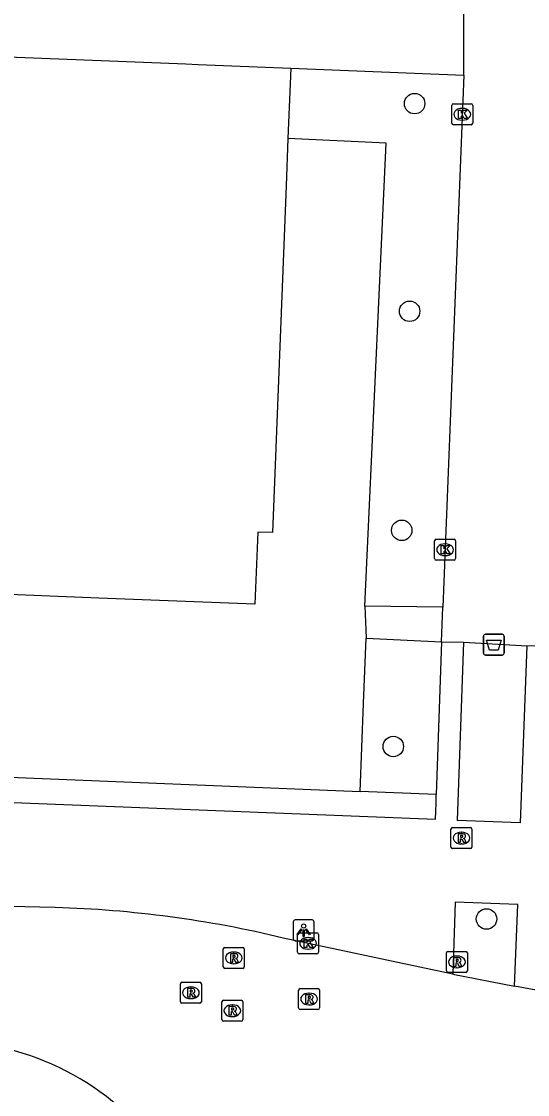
# Model space of a CAD drawing. Extents: x 160732 to 162105, y 387428 to 388479.
# Drawn here: x 161424.4 to 161448.6, y 387752 to 387803.3 of the extents above; entities that cross this region are included whole.
import ezdxf

# ---------------------------------------------------------------- set-up
doc = ezdxf.new("R2010")
doc.units = 0
for name, color, linetype in [('IMGEO_Afvalbak', 7, 'Continuous'), ('IMGEO_Boom', 7, 'Continuous'), ('IMGEO_Groenvoorziening', 7, 'Continuous'), ('IMGEO_Haag', 7, 'Continuous'), ('IMGEO_Kolk', 7, 'Continuous'), ('IMGEO_Lichtpunt', 7, 'Continuous'), ('IMGEO_Pand', 7, 'Continuous'), ('IMGEO_Rijbaan_lokaal_open', 7, 'Continuous'), ('IMGEO_Rioolput', 7, 'Continuous'), ('IMGEO_Voetpad_open', 7, 'Continuous')]:
    doc.layers.add(name, color=color, linetype=linetype)

msp = doc.modelspace()

# ---------------------------------------------------------------- linework, layer by layer
at = {"layer": 'IMGEO_Afvalbak'}
for p, q in [((161446.496, 387773.081), (161446.496, 387773.881)), ((161446.496, 387773.881), (161446.496, 387773.081)), ((161446.596, 387773.981), (161447.386, 387773.981)), ((161447.386, 387773.981), (161446.596, 387773.981)), ((161447.486, 387773.881), (161447.486, 387773.081)), ((161447.486, 387773.081), (161447.486, 387773.881)), ((161447.386, 387772.981), (161446.596, 387772.981)), ((161446.596, 387772.981), (161447.386, 387772.981))]:
    msp.add_line(p, q, dxfattribs=at)
msp.add_lwpolyline([(161446.639, 387773.695), (161447.343, 387773.695), (161447.194, 387773.225), (161446.788, 387773.225), (161446.639, 387773.695)], dxfattribs=at)
for centre, start, end in [((161446.596, 387773.881), 90, 180), ((161446.596, 387773.881), 90, 180), ((161447.386, 387773.881), 0, 90), ((161447.386, 387773.881), 360, 90), ((161446.596, 387773.081), 180, 270), ((161446.596, 387773.081), 180, 270), ((161447.386, 387773.081), 270, 0), ((161447.386, 387773.081), 270, 0)]:
    msp.add_arc(centre, 0.1, start, end, dxfattribs=at)
at = {"layer": 'IMGEO_Boom'}
for centre in [(161443.208, 387799.327), (161442.97, 387789.408), (161442.592, 387778.943), (161442.188, 387768.617), (161446.646, 387760.378)]:
    msp.add_circle(centre, 0.489, dxfattribs=at)
at = {"layer": 'IMGEO_Groenvoorziening'}
for points in [[(161440.831, 387775.328), (161441.855, 387797.44), (161437.156, 387797.655)], [(161440.604, 387766.467), (161440.77, 387770.672), (161440.894, 387773.798)]]:
    msp.add_lwpolyline(points, dxfattribs=at)
at = {"layer": 'IMGEO_Haag'}
for points in [[(161417.568, 387766.637), (161417.601, 387767.375), (161418.401, 387767.368), (161440.604, 387766.467)], [(161444.244, 387766.319), (161440.604, 387766.467)]]:
    msp.add_lwpolyline(points, dxfattribs=at)
at = {"layer": 'IMGEO_Kolk'}
for p, q in [((161444.985, 387798.391), (161444.985, 387799.243)), ((161445.06, 387799.317), (161445.912, 387799.317)), ((161445.473, 387799.097), (161445.498, 387799.097)), ((161445.986, 387799.243), (161445.986, 387798.391)), ((161445.496, 387798.537), (161445.471, 387798.537)), ((161445.912, 387798.317), (161445.06, 387798.317)), ((161444.163, 387777.591), (161444.163, 387778.443)), ((161444.238, 387778.517), (161445.09, 387778.517)), ((161445.164, 387778.443), (161445.164, 387777.591)), ((161444.651, 387778.297), (161444.676, 387778.297)), ((161445.09, 387777.517), (161444.238, 387777.517)), ((161444.674, 387777.737), (161444.649, 387777.737)), ((161437.615, 387758.789), (161437.615, 387759.641)), ((161437.69, 387759.715), (161438.542, 387759.715)), ((161438.103, 387759.495), (161438.128, 387759.495)), ((161438.616, 387759.641), (161438.616, 387758.789)), ((161438.126, 387758.935), (161438.101, 387758.935)), ((161438.542, 387758.715), (161437.69, 387758.715))]:
    msp.add_line(p, q, dxfattribs=at)
for points in [[(161444.985, 387798.391), (161444.985, 387799.243)], [(161445.06, 387799.317), (161445.912, 387799.317)], [(161445.306, 387799.017), (161445.429, 387799.017), (161445.429, 387798.866), (161445.559, 387799.017), (161445.723, 387799.017), (161445.577, 387798.866), (161445.73, 387798.617), (161445.578, 387798.617), (161445.493, 387798.781), (161445.429, 387798.714), (161445.429, 387798.617), (161445.306, 387798.617), (161445.306, 387799.017)], [(161445.986, 387799.243), (161445.986, 387798.391)], [(161445.912, 387798.317), (161445.06, 387798.317)], [(161444.163, 387777.591), (161444.163, 387778.443)], [(161444.238, 387778.517), (161445.09, 387778.517)], [(161445.164, 387778.443), (161445.164, 387777.591)], [(161444.484, 387778.217), (161444.607, 387778.217), (161444.607, 387778.066), (161444.737, 387778.217), (161444.901, 387778.217), (161444.755, 387778.066), (161444.908, 387777.817), (161444.756, 387777.817), (161444.671, 387777.981), (161444.607, 387777.914), (161444.607, 387777.817), (161444.484, 387777.817), (161444.484, 387778.217)], [(161445.09, 387777.517), (161444.238, 387777.517)], [(161437.615, 387758.789), (161437.615, 387759.641)], [(161437.69, 387759.715), (161438.542, 387759.715)], [(161437.936, 387759.415), (161438.059, 387759.415), (161438.059, 387759.264), (161438.189, 387759.415), (161438.353, 387759.415), (161438.207, 387759.264), (161438.36, 387759.015), (161438.208, 387759.015), (161438.123, 387759.179), (161438.059, 387759.112), (161438.059, 387759.015), (161437.936, 387759.015), (161437.936, 387759.415)], [(161438.616, 387759.641), (161438.616, 387758.789)], [(161438.542, 387758.715), (161437.69, 387758.715)]]:
    msp.add_lwpolyline(points, dxfattribs=at)
for centre, start, end in [((161445.062, 387799.241), 91.552, 178.448), ((161445.062, 387799.241), 91.552, 178.448), ((161445.91, 387799.241), 1.552, 88.448), ((161445.91, 387799.241), 1.552, 88.448), ((161445.062, 387798.393), 181.552, 268.448), ((161445.062, 387798.393), 181.552, 268.448), ((161445.91, 387798.393), 271.552, 358.448), ((161445.91, 387798.393), 271.552, 358.448), ((161444.24, 387778.441), 91.552, 178.448), ((161444.24, 387778.441), 91.552, 178.448), ((161445.088, 387778.441), 1.552, 88.448), ((161445.088, 387778.441), 1.552, 88.448), ((161444.24, 387777.593), 181.552, 268.448), ((161444.24, 387777.593), 181.552, 268.448), ((161445.088, 387777.593), 271.552, 358.448), ((161445.088, 387777.593), 271.552, 358.448), ((161437.692, 387759.639), 91.552, 178.448), ((161437.692, 387759.639), 91.552, 178.448), ((161438.54, 387759.639), 1.552, 88.448), ((161438.54, 387759.639), 1.552, 88.448), ((161437.692, 387758.791), 181.552, 268.448), ((161437.692, 387758.791), 181.552, 268.448), ((161438.54, 387758.791), 271.552, 358.448), ((161438.54, 387758.791), 271.552, 358.448)]:
    msp.add_arc(centre, 0.0765, start, end, dxfattribs=at)
for centre, major_axis, ratio, start_param, end_param in [((161445.472, 387798.817), (-0.387, 0.002), 0.722429, 4.712389, 7.853982), ((161445.497, 387798.817), (-0.39, 0.002), 0.717154, 1.570796, 4.712389), ((161444.65, 387778.017), (-0.387, 0.002), 0.722429, 4.712389, 7.853982), ((161444.675, 387778.017), (-0.39, 0.002), 0.717154, 1.570796, 4.712389), ((161438.102, 387759.215), (-0.387, 0.002), 0.722429, 4.712389, 7.853982), ((161438.127, 387759.215), (-0.39, 0.002), 0.717154, 1.570796, 4.712389)]:
    msp.add_ellipse(centre, major_axis=major_axis, ratio=ratio, start_param=start_param, end_param=end_param, dxfattribs=at)
at = {"layer": 'IMGEO_Lichtpunt'}
for p, q in [((161437.405, 387760.242), (161437.405, 387759.435)), ((161437.405, 387760.242), (161437.405, 387759.435)), ((161438.307, 387760.337), (161437.499, 387760.337)), ((161438.307, 387760.337), (161437.499, 387760.337)), ((161438.401, 387759.435), (161438.401, 387760.242)), ((161438.401, 387759.435), (161438.401, 387760.242)), ((161437.499, 387759.341), (161438.307, 387759.341)), ((161437.499, 387759.341), (161438.307, 387759.341))]:
    msp.add_line(p, q, dxfattribs=at)
for points in [[(161437.779, 387759.906), (161437.818, 387759.878), (161437.63, 387759.616), (161437.592, 387759.643), (161437.779, 387759.906)], [(161437.991, 387759.878), (161438.029, 387759.905), (161438.216, 387759.643), (161438.177, 387759.615), (161437.991, 387759.878)], [(161437.881, 387759.858), (161437.928, 387759.858), (161437.928, 387759.536), (161437.881, 387759.536), (161437.881, 387759.858)]]:
    msp.add_lwpolyline(points, dxfattribs=at)
msp.add_circle((161437.904, 387760.04), 0.0994, dxfattribs=at)
for centre, start, end in [((161437.499, 387760.242), 90, 180), ((161437.499, 387760.242), 90, 180), ((161438.307, 387760.242), 0, 90), ((161438.307, 387760.242), 0, 90), ((161437.499, 387759.435), 180, 270), ((161437.499, 387759.435), 180, 270), ((161438.307, 387759.435), 270, 0), ((161438.307, 387759.435), 270, 360)]:
    msp.add_arc(centre, 0.0946, start, end, dxfattribs=at)
at = {"layer": 'IMGEO_Pand'}
for points in [[(161415.663, 387801.885), (161432.279, 387801.222), (161432.867, 387801.199), (161437.289, 387801.022)], [(161437.289, 387801.022), (161437.156, 387797.655)], [(161437.156, 387797.655), (161437.067, 387795.404), (161436.412, 387778.835), (161435.713, 387778.862), (161435.577, 387775.414), (161428.109, 387775.71), (161417.988, 387776.111), (161415.147, 387776.223), (161415.091, 387774.815), (161406.143, 387775.169), (161406.31, 387779.391), (161398.063, 387779.717), (161398.229, 387783.922), (161390.004, 387784.247)]]:
    msp.add_lwpolyline(points, dxfattribs=at)
at = {"layer": 'IMGEO_Rijbaan_lokaal_open'}
for points in [[(161426.033, 387760.922), (161423.851, 387760.982)], [(161445.028, 387757.74), (161436.931, 387759.468)], [(161445.028, 387757.74), (161447.988, 387757.161)], [(161454.125, 387756.271), (161452.38, 387756.349), (161447.988, 387757.161)]]:
    msp.add_lwpolyline(points, dxfattribs=at)
for centre, radius, start, end in [((161424.527, 387708.066), 52.878, 76.4332, 88.3679), ((161420.679, 387741.714), 12.827, 32.0209, 86.6641)]:
    msp.add_arc(centre, radius, start, end, dxfattribs=at)
at = {"layer": 'IMGEO_Rioolput'}
for p, q in [((161444.946, 387763.816), (161444.946, 387764.668)), ((161445.021, 387764.742), (161445.873, 387764.742)), ((161445.434, 387764.522), (161445.459, 387764.522)), ((161445.947, 387764.668), (161445.947, 387763.816)), ((161445.873, 387763.742), (161445.021, 387763.742)), ((161445.457, 387763.962), (161445.432, 387763.962)), ((161434.065, 387758.093), (161434.065, 387758.945)), ((161434.14, 387759.019), (161434.992, 387759.019)), ((161435.066, 387758.945), (161435.066, 387758.093)), ((161434.553, 387758.799), (161434.578, 387758.799)), ((161444.731, 387757.903), (161444.731, 387758.755)), ((161444.806, 387758.829), (161445.658, 387758.829)), ((161445.219, 387758.609), (161445.244, 387758.609)), ((161445.732, 387758.755), (161445.732, 387757.903)), ((161434.992, 387758.019), (161434.14, 387758.019)), ((161434.576, 387758.239), (161434.551, 387758.239)), ((161445.658, 387757.829), (161444.806, 387757.829)), ((161445.242, 387758.049), (161445.217, 387758.049)), ((161432.09, 387757.354), (161432.942, 387757.354)), ((161432.015, 387756.428), (161432.015, 387757.28)), ((161432.503, 387757.134), (161432.528, 387757.134)), ((161433.016, 387757.28), (161433.016, 387756.428)), ((161437.663, 387756.129), (161437.663, 387756.981)), ((161437.738, 387757.055), (161438.59, 387757.055)), ((161438.151, 387756.835), (161438.176, 387756.835)), ((161438.664, 387756.981), (161438.664, 387756.129)), ((161432.942, 387756.354), (161432.09, 387756.354)), ((161432.526, 387756.574), (161432.501, 387756.574)), ((161433.996, 387755.571), (161433.996, 387756.423)), ((161434.071, 387756.497), (161434.923, 387756.497)), ((161434.997, 387756.423), (161434.997, 387755.571)), ((161434.484, 387756.277), (161434.509, 387756.277)), ((161438.59, 387756.055), (161437.738, 387756.055)), ((161438.174, 387756.275), (161438.149, 387756.275)), ((161434.923, 387755.497), (161434.071, 387755.497)), ((161434.507, 387755.717), (161434.482, 387755.717))]:
    msp.add_line(p, q, dxfattribs=at)
for points in [[(161444.946, 387763.816), (161444.946, 387764.668)], [(161445.021, 387764.742), (161445.873, 387764.742)], [(161445.947, 387764.668), (161445.947, 387763.816)], [(161445.535, 387764.44), (161445.283, 387764.442), (161445.283, 387764.042)], [(161445.283, 387764.042), (161445.407, 387764.042), (161445.407, 387764.204), (161445.418, 387764.204)], [(161445.461, 387764.361), (161445.407, 387764.361), (161445.407, 387764.28)], [(161445.407, 387764.28), (161445.459, 387764.28)], [(161445.465, 387764.175), (161445.536, 387764.042), (161445.676, 387764.042), (161445.611, 387764.168)], [(161445.873, 387763.742), (161445.021, 387763.742)], [(161434.065, 387758.093), (161434.065, 387758.945)], [(161434.14, 387759.019), (161434.992, 387759.019)], [(161435.066, 387758.945), (161435.066, 387758.093)], [(161434.654, 387758.717), (161434.402, 387758.719), (161434.402, 387758.319)], [(161434.402, 387758.319), (161434.526, 387758.319), (161434.526, 387758.481), (161434.537, 387758.481)], [(161434.58, 387758.638), (161434.526, 387758.638), (161434.526, 387758.557)], [(161434.526, 387758.557), (161434.578, 387758.557)], [(161434.584, 387758.452), (161434.655, 387758.319), (161434.795, 387758.319), (161434.73, 387758.445)], [(161444.731, 387757.903), (161444.731, 387758.755)], [(161444.806, 387758.829), (161445.658, 387758.829)], [(161445.32, 387758.527), (161445.068, 387758.529), (161445.068, 387758.129)], [(161445.246, 387758.448), (161445.192, 387758.448), (161445.192, 387758.367)], [(161445.192, 387758.367), (161445.244, 387758.367)], [(161445.732, 387758.755), (161445.732, 387757.903)], [(161434.992, 387758.019), (161434.14, 387758.019)], [(161445.658, 387757.829), (161444.806, 387757.829)], [(161445.068, 387758.129), (161445.192, 387758.129), (161445.192, 387758.291), (161445.203, 387758.291)], [(161445.25, 387758.262), (161445.321, 387758.129), (161445.461, 387758.129), (161445.396, 387758.255)], [(161432.09, 387757.354), (161432.942, 387757.354)], [(161432.015, 387756.428), (161432.015, 387757.28)], [(161432.604, 387757.052), (161432.352, 387757.054), (161432.352, 387756.654)], [(161432.352, 387756.654), (161432.476, 387756.654), (161432.476, 387756.816), (161432.487, 387756.816)], [(161432.53, 387756.973), (161432.476, 387756.973), (161432.476, 387756.892)], [(161432.476, 387756.892), (161432.528, 387756.892)], [(161433.016, 387757.28), (161433.016, 387756.428)], [(161437.663, 387756.129), (161437.663, 387756.981)], [(161437.738, 387757.055), (161438.59, 387757.055)], [(161438.664, 387756.981), (161438.664, 387756.129)], [(161432.942, 387756.354), (161432.09, 387756.354)], [(161432.534, 387756.787), (161432.605, 387756.654), (161432.745, 387756.654), (161432.68, 387756.78)], [(161433.996, 387755.571), (161433.996, 387756.423)], [(161434.071, 387756.497), (161434.923, 387756.497)], [(161434.997, 387756.423), (161434.997, 387755.571)], [(161438.252, 387756.753), (161438, 387756.755), (161438, 387756.355)], [(161438, 387756.355), (161438.124, 387756.355), (161438.124, 387756.517), (161438.135, 387756.517)], [(161438.178, 387756.674), (161438.124, 387756.674), (161438.124, 387756.593)], [(161438.124, 387756.593), (161438.176, 387756.593)], [(161438.182, 387756.488), (161438.253, 387756.355), (161438.393, 387756.355), (161438.328, 387756.481)], [(161434.585, 387756.195), (161434.333, 387756.197), (161434.333, 387755.797)], [(161434.333, 387755.797), (161434.457, 387755.797), (161434.457, 387755.959), (161434.468, 387755.959)], [(161434.511, 387756.116), (161434.457, 387756.116), (161434.457, 387756.035)], [(161434.457, 387756.035), (161434.509, 387756.035)], [(161434.515, 387755.93), (161434.586, 387755.797), (161434.726, 387755.797), (161434.661, 387755.923)], [(161438.59, 387756.055), (161437.738, 387756.055)], [(161434.923, 387755.497), (161434.071, 387755.497)]]:
    msp.add_lwpolyline(points, dxfattribs=at)
for centre, radius, start, end in [((161445.023, 387764.666), 0.0765, 91.552, 178.448), ((161445.023, 387764.666), 0.0765, 91.552, 178.448), ((161445.871, 387764.666), 0.0765, 1.552, 88.448), ((161445.871, 387764.666), 0.0765, 1.552, 88.448), ((161445.417, 387764.151), 0.0533, 26.0293, 88.6989), ((161445.443, 387764.469), 0.19, 274.7715, 282.9687), ((161445.467, 387764.265), 0.0964, 77.0061, 93.1865), ((161445.481, 387764.322), 0.0378, 276.6634, 79.6772), ((161445.534, 387764.33), 0.109, 350.3612, 89.416), ((161445.532, 387764.33), 0.112, 277.5842, 350.9817), ((161445.516, 387764.115), 0.108, 29.5134, 73.7905), ((161445.023, 387763.818), 0.0765, 181.552, 268.448), ((161445.023, 387763.818), 0.0765, 181.552, 268.448), ((161445.871, 387763.818), 0.0765, 271.552, 358.448), ((161445.871, 387763.818), 0.0765, 271.552, 358.448), ((161434.142, 387758.943), 0.0765, 91.552, 178.448), ((161434.142, 387758.943), 0.0765, 91.552, 178.448), ((161434.99, 387758.943), 0.0765, 1.552, 88.448), ((161434.99, 387758.943), 0.0765, 1.552, 88.448), ((161434.536, 387758.428), 0.0533, 26.0293, 88.6989), ((161434.562, 387758.746), 0.19, 274.7715, 282.9687), ((161434.586, 387758.542), 0.0964, 77.0061, 93.1865), ((161434.6, 387758.599), 0.0378, 276.6634, 79.6772), ((161434.653, 387758.607), 0.109, 350.3612, 89.416), ((161434.651, 387758.607), 0.112, 277.5842, 350.9817), ((161434.635, 387758.392), 0.108, 29.5134, 73.7905), ((161444.808, 387758.753), 0.0765, 91.552, 178.448), ((161444.808, 387758.753), 0.0765, 91.552, 178.448), ((161445.228, 387758.556), 0.19, 274.7715, 282.9687), ((161445.252, 387758.352), 0.0964, 77.0061, 93.1865), ((161445.266, 387758.409), 0.0378, 276.6634, 79.6772), ((161445.319, 387758.417), 0.109, 350.3612, 89.416), ((161445.317, 387758.417), 0.112, 277.5842, 350.9817), ((161445.656, 387758.753), 0.0765, 1.552, 88.448), ((161445.656, 387758.753), 0.0765, 1.552, 88.448), ((161434.142, 387758.095), 0.0765, 181.552, 268.448), ((161434.142, 387758.095), 0.0765, 181.552, 268.448), ((161434.99, 387758.095), 0.0765, 271.552, 358.448), ((161434.99, 387758.095), 0.0765, 271.552, 358.448), ((161444.808, 387757.905), 0.0765, 181.552, 268.448), ((161444.808, 387757.905), 0.0765, 181.552, 268.448), ((161445.202, 387758.238), 0.0533, 26.0293, 88.6989), ((161445.301, 387758.202), 0.108, 29.5134, 73.7905), ((161445.656, 387757.905), 0.0765, 271.552, 358.448), ((161445.656, 387757.905), 0.0765, 271.552, 358.448), ((161432.092, 387757.278), 0.0765, 91.552, 178.448), ((161432.092, 387757.278), 0.0765, 91.552, 178.448), ((161432.94, 387757.278), 0.0765, 1.552, 88.448), ((161432.94, 387757.278), 0.0765, 1.552, 88.448), ((161432.486, 387756.763), 0.0533, 26.0293, 88.6989), ((161432.512, 387757.081), 0.19, 274.7715, 282.9687), ((161432.536, 387756.877), 0.0964, 77.0061, 93.1865), ((161432.55, 387756.934), 0.0378, 276.6634, 79.6772), ((161432.603, 387756.942), 0.109, 350.3612, 89.416), ((161432.601, 387756.942), 0.112, 277.5842, 350.9817), ((161432.585, 387756.727), 0.108, 29.5134, 73.7905), ((161437.74, 387756.979), 0.0765, 91.552, 178.448), ((161437.74, 387756.979), 0.0765, 91.552, 178.448), ((161438.588, 387756.979), 0.0765, 1.552, 88.448), ((161438.588, 387756.979), 0.0765, 1.552, 88.448), ((161432.092, 387756.43), 0.0765, 181.552, 268.448), ((161432.092, 387756.43), 0.0765, 181.552, 268.448), ((161432.94, 387756.43), 0.0765, 271.552, 358.448), ((161432.94, 387756.43), 0.0765, 271.552, 358.448), ((161434.073, 387756.421), 0.0765, 91.552, 178.448), ((161434.073, 387756.421), 0.0765, 91.552, 178.448), ((161434.921, 387756.421), 0.0765, 1.552, 88.448), ((161434.921, 387756.421), 0.0765, 1.552, 88.448), ((161438.134, 387756.464), 0.0533, 26.0293, 88.6989), ((161438.16, 387756.782), 0.19, 274.7715, 282.9687), ((161438.184, 387756.578), 0.0964, 77.0061, 93.1865), ((161438.198, 387756.635), 0.0378, 276.6634, 79.6772), ((161438.251, 387756.643), 0.109, 350.3612, 89.416), ((161438.249, 387756.643), 0.112, 277.5842, 350.9817), ((161438.233, 387756.428), 0.108, 29.5134, 73.7905), ((161434.467, 387755.906), 0.0533, 26.0293, 88.6989), ((161434.493, 387756.224), 0.19, 274.7715, 282.9687), ((161434.517, 387756.02), 0.0964, 77.0061, 93.1865), ((161434.531, 387756.077), 0.0378, 276.6634, 79.6772), ((161434.584, 387756.085), 0.109, 350.3612, 89.416), ((161434.582, 387756.085), 0.112, 277.5842, 350.9817), ((161434.566, 387755.87), 0.108, 29.5134, 73.7905), ((161437.74, 387756.131), 0.0765, 181.552, 268.448), ((161437.74, 387756.131), 0.0765, 181.552, 268.448), ((161438.588, 387756.131), 0.0765, 271.552, 358.448), ((161438.588, 387756.131), 0.0765, 271.552, 358.448), ((161434.073, 387755.573), 0.0765, 181.552, 268.448), ((161434.073, 387755.573), 0.0765, 181.552, 268.448), ((161434.921, 387755.573), 0.0765, 271.552, 358.448), ((161434.921, 387755.573), 0.0765, 271.552, 358.448)]:
    msp.add_arc(centre, radius, start, end, dxfattribs=at)
for centre, major_axis, ratio, start_param, end_param in [((161445.433, 387764.242), (-0.387, 0.002), 0.722429, 4.712389, 7.853982), ((161445.458, 387764.242), (-0.39, 0.002), 0.717154, 1.570796, 4.712389), ((161434.552, 387758.519), (-0.387, 0.002), 0.722429, 4.712389, 7.853982), ((161434.577, 387758.519), (-0.39, 0.002), 0.717154, 1.570796, 4.712389), ((161445.218, 387758.329), (-0.387, 0.002), 0.722429, 4.712389, 7.853982), ((161445.243, 387758.329), (-0.39, 0.002), 0.717154, 1.570796, 4.712389), ((161432.502, 387756.854), (-0.387, 0.002), 0.722429, 4.712389, 7.853982), ((161432.527, 387756.854), (-0.39, 0.002), 0.717154, 1.570796, 4.712389), ((161438.15, 387756.555), (-0.387, 0.002), 0.722429, 4.712389, 7.853982), ((161438.175, 387756.555), (-0.39, 0.002), 0.717154, 1.570796, 4.712389), ((161434.483, 387755.997), (-0.387, 0.002), 0.722429, 4.712389, 7.853982), ((161434.508, 387755.997), (-0.39, 0.002), 0.717154, 1.570796, 4.712389)]:
    msp.add_ellipse(centre, major_axis=major_axis, ratio=ratio, start_param=start_param, end_param=end_param, dxfattribs=at)
at = {"layer": 'IMGEO_Voetpad_open'}
for points in [[(161445.559, 387800.692), (161445.546, 387807.626)], [(161437.289, 387801.022), (161445.559, 387800.692)], [(161445.559, 387800.692), (161444.554, 387775.266)], [(161440.831, 387775.328), (161440.894, 387773.798)], [(161444.554, 387775.266), (161440.831, 387775.328)], [(161444.489, 387773.615), (161444.554, 387775.266)], [(161440.894, 387773.798), (161444.489, 387773.615)], [(161444.489, 387773.615), (161444.244, 387766.319)], [(161444.489, 387773.615), (161445.555, 387773.6)], [(161448.572, 387773.431), (161448.258, 387764.975), (161445.265, 387765.09), (161445.555, 387773.6)], [(161445.555, 387773.6), (161448.572, 387773.431)], [(161448.572, 387773.431), (161452.313, 387773.501)], [(161417.568, 387766.637), (161417.548, 387766.195), (161444.206, 387765.145), (161444.218, 387765.519), (161444.231, 387765.92), (161444.244, 387766.319)], [(161447.988, 387757.161), (161448.136, 387761.072), (161445.145, 387761.178), (161445.028, 387757.74)]]:
    msp.add_lwpolyline(points, dxfattribs=at)

doc.saveas('drawing.dxf')
